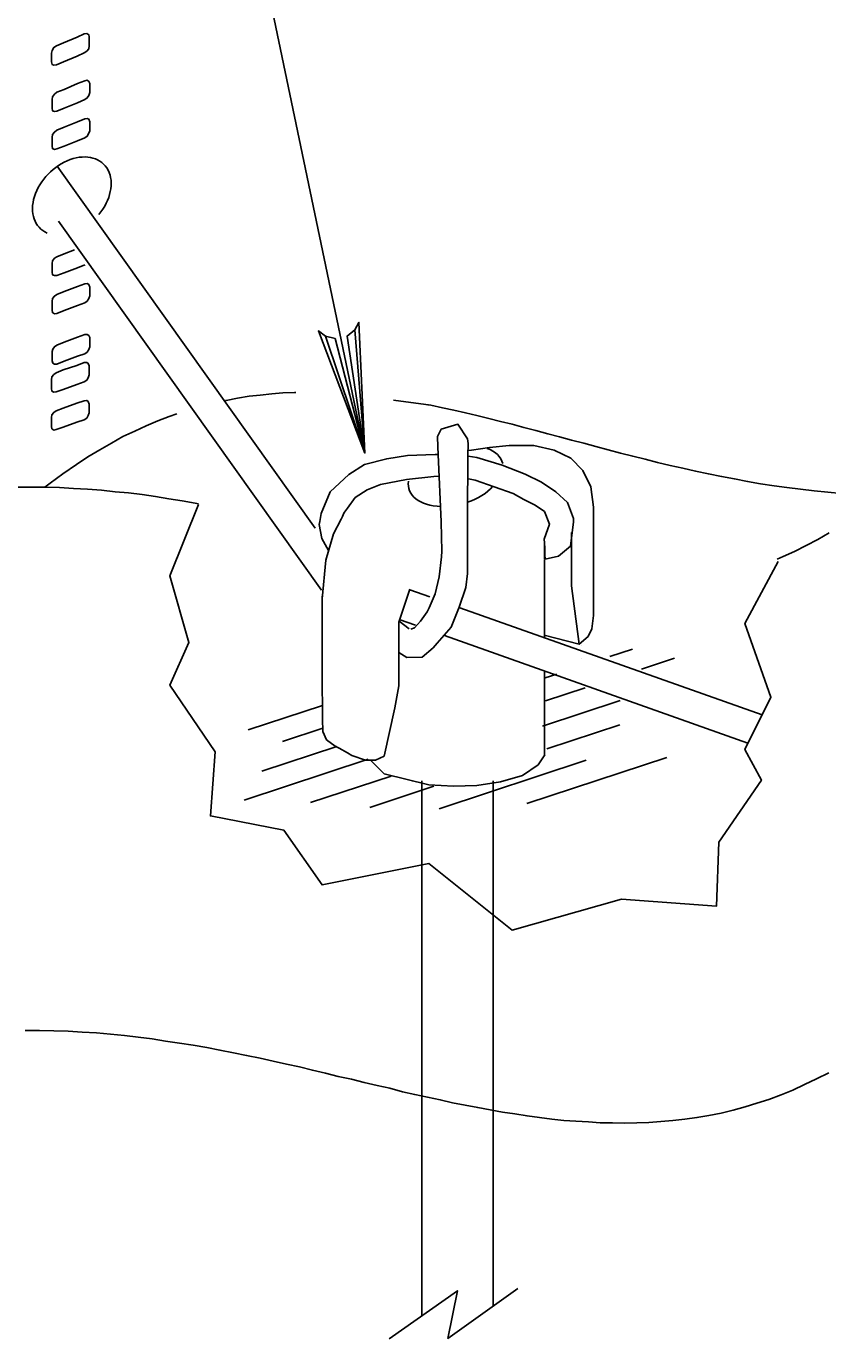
# Model space of a CAD drawing. Extents: x 638850 to 644908, y 297188 to 298900.
# Drawn here: x 638960.43 to 638990.53, y 297704.92 to 297754.22 of the extents above; entities that cross this region are included whole.
import ezdxf

# ---------------------------------------------------------------- set-up
doc = ezdxf.new("R2010")
doc.units = 0
for name, color, linetype in [('1', 7, 'Continuous'), ('16', 7, 'Continuous'), ('18', 7, 'Continuous'), ('2', 7, 'Continuous'), ('5', 7, 'Continuous')]:
    doc.layers.add(name, color=color, linetype=linetype)

msp = doc.modelspace()

# ---------------------------------------------------------------- linework, layer by layer
at = {"layer": '1'}
for p, q in [((638960.314, 297799.559), (638973.153, 297738.184)), ((638971.286, 297735.362), (638961.597, 297748.955)), ((638971.523, 297733.04), (638961.648, 297746.893)), ((638974.22, 297740.175), (638975.628, 297739.978)), ((638974.834, 297733.046), (638975.584, 297732.78)), ((638976.718, 297732.378), (638988.071, 297728.353)), ((638974.437, 297731.866), (638974.809, 297731.583)), ((638974.44, 297731.934), (638975.045, 297731.72)), ((638976.146, 297731.329), (638987.539, 297727.29)), ((638981.2, 297731.007), (638979.887, 297731.345)), ((638983.198, 297730.82), (638982.35, 297730.54)), ((638984.781, 297730.478), (638983.534, 297730.067)), ((638980.365, 297729.886), (638979.927, 297729.741)), ((638981.429, 297729.373), (638979.931, 297728.879)), ((638971.555, 297728.708), (638968.769, 297727.79)), ((638982.736, 297728.891), (638979.827, 297727.932)), ((638971.569, 297727.849), (638970.056, 297727.351)), ((638982.73, 297727.976), (638979.982, 297727.07)), ((638972.097, 297727.16), (638969.283, 297726.232)), ((638973.268, 297726.682), (638968.613, 297725.148)), ((638981.463, 297726.645), (638975.94, 297724.824)), ((638979.231, 297725.02), (638984.487, 297726.753)), ((638974.134, 297726.055), (638971.112, 297725.058)), ((638975.745, 297725.673), (638973.335, 297724.878))]:
    msp.add_line(p, q, dxfattribs=at)
for points in [[(638972.775, 297742.818), (638972.484, 297742.581), (638973.153, 297738.184), (638972.775, 297742.818), (638972.925, 297743.091), (638973.153, 297738.184), (638972.03, 297742.483), (638971.673, 297742.574), (638973.153, 297738.184), (638971.406, 297742.773), (638971.673, 297742.574)], [(638988.671, 297734.108), (638987.422, 297731.786), (638988.403, 297729.019), (638987.422, 297727.055), (638988.046, 297725.894), (638986.44, 297723.573), (638986.351, 297721.162), (638982.782, 297721.43), (638978.677, 297720.269), (638975.554, 297722.769), (638971.539, 297721.966), (638970.111, 297724.019), (638967.345, 297724.555), (638967.524, 297726.965), (638965.828, 297729.465), (638966.542, 297731.072), (638965.828, 297733.572), (638966.899, 297736.25)], [(638974.066, 297704.919), (638976.627, 297706.72), (638976.27, 297704.934), (638978.894, 297706.81)]]:
    msp.add_lwpolyline(points, dxfattribs=at)
for centre, major_axis, ratio, start_param, end_param in [((638962.143, 297747.832), (-1.203, -1.196), 0.717222, 1.708095, 6.558176), ((638976.562, 297737.328), (1.762, 0.48), 0.591849, 6.268367, 6.97359), ((638976.562, 297737.328), (1.762, 0.48), 0.591849, 2.881689, 4.234642), ((638976.562, 297737.328), (1.656, 0.451), 0.629622, 4.811081, 5.525315)]:
    msp.add_ellipse(centre, major_axis=major_axis, ratio=ratio, start_param=start_param, end_param=end_param, dxfattribs=at)
at = {"layer": '16'}
for points in [[(638962.607, 297753.216), (638962.701, 297753.278), (638962.777, 297753.373), (638962.793, 297753.481), (638962.793, 297753.481), (638962.793, 297753.573), (638962.793, 297753.726), (638962.793, 297753.818), (638962.793, 297753.818), (638962.777, 297753.897), (638962.701, 297753.942), (638962.607, 297753.929), (638962.607, 297753.929), (638962.345, 297753.805), (638961.834, 297753.589), (638961.573, 297753.481), (638961.573, 297753.481), (638961.465, 297753.419), (638961.402, 297753.311), (638961.373, 297753.203), (638961.373, 297753.203), (638961.373, 297753.124), (638961.373, 297752.954), (638961.373, 297752.879), (638961.373, 297752.879), (638961.402, 297752.784), (638961.465, 297752.754), (638961.573, 297752.771), (638961.573, 297752.771), (638961.834, 297752.879), (638962.345, 297753.095), (638962.607, 297753.216), (638962.607, 297753.216), (638962.607, 297753.216)], [(638962.633, 297751.46), (638962.724, 297751.522), (638962.786, 297751.617), (638962.819, 297751.725), (638962.819, 297751.725), (638962.819, 297751.817), (638962.819, 297751.971), (638962.819, 297752.062), (638962.819, 297752.062), (638962.786, 297752.141), (638962.724, 297752.187), (638962.633, 297752.17), (638962.633, 297752.17), (638962.354, 297752.062), (638961.86, 297751.846), (638961.582, 297751.738), (638961.582, 297751.738), (638961.49, 297751.663), (638961.412, 297751.568), (638961.399, 297751.46), (638961.399, 297751.46), (638961.399, 297751.385), (638961.399, 297751.215), (638961.399, 297751.136), (638961.399, 297751.136), (638961.412, 297751.044), (638961.49, 297751.012), (638961.582, 297751.028), (638961.582, 297751.028), (638961.86, 297751.136), (638962.354, 297751.339), (638962.633, 297751.46), (638962.633, 297751.46), (638962.633, 297751.46)], [(638962.633, 297750.024), (638962.724, 297750.086), (638962.786, 297750.194), (638962.819, 297750.288), (638962.819, 297750.288), (638962.819, 297750.38), (638962.819, 297750.55), (638962.819, 297750.629), (638962.819, 297750.629), (638962.786, 297750.72), (638962.724, 297750.75), (638962.633, 297750.737), (638962.633, 297750.737), (638962.354, 297750.629), (638961.86, 297750.426), (638961.582, 297750.318), (638961.582, 297750.318), (638961.49, 297750.243), (638961.412, 297750.148), (638961.399, 297750.04), (638961.399, 297750.04), (638961.399, 297749.964), (638961.399, 297749.794), (638961.399, 297749.716), (638961.399, 297749.716), (638961.412, 297749.624), (638961.49, 297749.592), (638961.582, 297749.608), (638961.582, 297749.608), (638961.86, 297749.716), (638962.354, 297749.916), (638962.633, 297750.024), (638962.633, 297750.024), (638962.633, 297750.024)], [(638962.239, 297745.824), (638961.86, 297745.669), (638961.582, 297745.561), (638961.582, 297745.561), (638961.49, 297745.499), (638961.412, 297745.407), (638961.399, 297745.299), (638961.399, 297745.299), (638961.399, 297745.223), (638961.399, 297745.053), (638961.399, 297744.975), (638961.399, 297744.975), (638961.412, 297744.883), (638961.49, 297744.851), (638961.582, 297744.851), (638961.582, 297744.851), (638961.86, 297744.959), (638962.354, 297745.145), (638962.633, 297745.253), (638962.633, 297745.253)], [(638962.633, 297743.833), (638962.724, 297743.895), (638962.786, 297743.987), (638962.819, 297744.095), (638962.819, 297744.095), (638962.819, 297744.173), (638962.819, 297744.34), (638962.819, 297744.419), (638962.819, 297744.419), (638962.786, 297744.51), (638962.724, 297744.559), (638962.633, 297744.543), (638962.633, 297744.543), (638962.354, 297744.435), (638961.86, 297744.249), (638961.582, 297744.141), (638961.582, 297744.141), (638961.49, 297744.078), (638961.412, 297743.987), (638961.399, 297743.879), (638961.399, 297743.879), (638961.399, 297743.8), (638961.399, 297743.63), (638961.399, 297743.555), (638961.399, 297743.555), (638961.412, 297743.46), (638961.49, 297743.414), (638961.582, 297743.43), (638961.582, 297743.43), (638961.86, 297743.538), (638962.354, 297743.725), (638962.633, 297743.833), (638962.633, 297743.833), (638962.633, 297743.833)], [(638962.633, 297741.916), (638962.724, 297741.978), (638962.786, 297742.072), (638962.819, 297742.18), (638962.819, 297742.18), (638962.819, 297742.272), (638962.819, 297742.426), (638962.819, 297742.521), (638962.819, 297742.521), (638962.786, 297742.596), (638962.724, 297742.642), (638962.633, 297742.642), (638962.633, 297742.642), (638962.354, 297742.534), (638961.86, 297742.35), (638961.582, 297742.242), (638961.582, 297742.242), (638961.49, 297742.18), (638961.428, 297742.086), (638961.399, 297741.994), (638961.399, 297741.994), (638961.399, 297741.902), (638961.399, 297741.748), (638961.399, 297741.654), (638961.399, 297741.654), (638961.428, 297741.562), (638961.49, 297741.53), (638961.582, 297741.53), (638961.582, 297741.53), (638961.86, 297741.638), (638962.354, 297741.824), (638962.633, 297741.916), (638962.633, 297741.916), (638962.633, 297741.916)], [(638962.607, 297740.857), (638962.701, 297740.919), (638962.761, 297741.01), (638962.793, 297741.118), (638962.793, 297741.118), (638962.793, 297741.213), (638962.793, 297741.367), (638962.793, 297741.459), (638962.793, 297741.459), (638962.761, 297741.553), (638962.701, 297741.583), (638962.607, 297741.583), (638962.607, 297741.583), (638962.329, 297741.475), (638961.821, 297741.305), (638961.556, 297741.197), (638961.556, 297741.197), (638961.465, 297741.135), (638961.386, 297741.043), (638961.373, 297740.935), (638961.373, 297740.935), (638961.373, 297740.857), (638961.373, 297740.686), (638961.373, 297740.611), (638961.373, 297740.611), (638961.386, 297740.516), (638961.465, 297740.47), (638961.556, 297740.487), (638961.556, 297740.487), (638961.821, 297740.578), (638962.329, 297740.765), (638962.607, 297740.857), (638962.607, 297740.857), (638962.607, 297740.857)], [(638962.607, 297739.436), (638962.701, 297739.498), (638962.761, 297739.59), (638962.793, 297739.698), (638962.793, 297739.698), (638962.793, 297739.777), (638962.793, 297739.947), (638962.793, 297740.022), (638962.793, 297740.022), (638962.761, 297740.117), (638962.701, 297740.163), (638962.607, 297740.146), (638962.607, 297740.146), (638962.329, 297740.055), (638961.821, 297739.868), (638961.556, 297739.777), (638961.556, 297739.777), (638961.465, 297739.714), (638961.386, 297739.623), (638961.373, 297739.515), (638961.373, 297739.515), (638961.373, 297739.436), (638961.373, 297739.266), (638961.373, 297739.188), (638961.373, 297739.188), (638961.386, 297739.096), (638961.465, 297739.05), (638961.556, 297739.066), (638961.556, 297739.066), (638961.821, 297739.158), (638962.329, 297739.345), (638962.607, 297739.436), (638962.607, 297739.436), (638962.607, 297739.436)]]:
    msp.add_lwpolyline(points, dxfattribs=at)
at = {"layer": '18'}
for p, q in [((638972.494, 297736.112), (638972.789, 297736.519)), ((638972.789, 297736.519), (638973.24, 297736.808)), ((638972.304, 297735.799), (638972.36, 297735.922)), ((638972.36, 297735.922), (638972.382, 297735.967)), ((638972.382, 297735.967), (638972.494, 297736.112)), ((638981.733, 297736.153), (638981.733, 297732.083)), ((638971.965, 297735.152), (638972.253, 297735.696)), ((638972.253, 297735.696), (638972.304, 297735.799)), ((638971.677, 297734.166), (638971.965, 297735.152)), ((638980.916, 297735.206), (638980.916, 297734.71)), ((638979.898, 297734.199), (638979.898, 297734.796)), ((638979.898, 297734.796), (638979.898, 297734.796)), ((638979.898, 297734.796), (638979.898, 297734.796)), ((638979.898, 297734.796), (638979.898, 297734.573)), ((638980.916, 297734.71), (638980.916, 297733.724)), ((638971.54, 297732.705), (638971.677, 297734.166)), ((638979.898, 297734.171), (638979.898, 297731.251)), ((638980.916, 297733.724), (638980.916, 297733.198)), ((638974.427, 297731.838), (638974.844, 297733.077)), ((638980.916, 297733.198), (638980.916, 297733.198)), ((638980.916, 297733.198), (638981.2, 297731.007)), ((638971.54, 297731.956), (638971.54, 297732.809)), ((638971.54, 297732.705), (638971.54, 297732.705)), ((638971.54, 297730.733), (638971.54, 297731.956)), ((638981.733, 297732.083), (638981.672, 297731.587)), ((638974.427, 297731.075), (638974.427, 297731.838)), ((638974.427, 297731.838), (638974.427, 297731.838)), ((638981.672, 297731.587), (638981.535, 297731.299)), ((638981.733, 297731.904), (638981.733, 297731.904)), ((638974.427, 297729.988), (638974.427, 297731.075)), ((638979.898, 297731.343), (638979.898, 297731.343)), ((638981.535, 297731.299), (638981.2, 297731.007)), ((638981.273, 297730.972), (638981.273, 297730.972)), ((638971.54, 297729.509), (638971.54, 297730.733)), ((638981.273, 297730.481), (638981.273, 297730.481)), ((638974.427, 297729.444), (638974.427, 297729.988)), ((638979.898, 297729.999), (638979.898, 297726.85)), ((638971.558, 297728.573), (638971.54, 297729.509)), ((638974.276, 297728.61), (638974.427, 297729.444)), ((638974.427, 297729.444), (638974.427, 297729.444)), ((638974.427, 297729.444), (638974.427, 297729.444)), ((638971.558, 297728.199), (638971.558, 297728.573)), ((638973.869, 297726.806), (638974.276, 297728.61)), ((638971.573, 297727.724), (638971.558, 297728.199)), ((638971.558, 297728.199), (638971.558, 297728.199)), ((638971.558, 297727.641), (638971.558, 297727.641)), ((638971.709, 297727.418), (638971.573, 297727.724)), ((638972.033, 297727.181), (638971.709, 297727.418)), ((638972.185, 297727.097), (638972.033, 297727.181)), ((638972.033, 297727.181), (638972.033, 297727.181)), ((638972.491, 297726.925), (638972.185, 297727.097)), ((638972.66, 297726.824), (638972.491, 297726.925)), ((638973.171, 297726.655), (638972.66, 297726.824)), ((638972.66, 297726.824), (638972.66, 297726.824)), ((638973.545, 297726.655), (638973.171, 297726.655)), ((638973.87, 297726.136), (638973.362, 297726.649)), ((638973.869, 297726.806), (638973.545, 297726.655)), ((638973.869, 297726.806), (638973.869, 297726.806)), ((638979.903, 297726.85), (638979.66, 297726.471)), ((638973.869, 297726.248), (638973.869, 297726.248)), ((638975.55, 297725.723), (638973.87, 297726.136)), ((638979.066, 297726.079), (638978.249, 297725.841)), ((638979.66, 297726.471), (638979.066, 297726.079)), ((638974.92, 297725.841), (638974.92, 297725.841)), ((638974.92, 297725.841), (638974.92, 297725.841)), ((638975.288, 297725.868), (638975.288, 297705.779)), ((638976.482, 297725.672), (638975.55, 297725.723)), ((638977.35, 297725.705), (638976.482, 297725.672)), ((638976.482, 297725.672), (638976.482, 297725.672)), ((638978.249, 297725.841), (638977.35, 297725.705)), ((638977.965, 297725.868), (638977.965, 297706.146))]:
    msp.add_line(p, q, dxfattribs=at)
msp.add_lwpolyline([(638977.008, 297738.276), (638977.148, 297738.295), (638977.825, 297738.396), (638978.573, 297738.464), (638978.573, 297738.464), (638979.491, 297738.464), (638980.254, 297738.295), (638980.884, 297737.989), (638981.341, 297737.528), (638981.632, 297736.917), (638981.733, 297736.153), (638981.733, 297736.153), (638981.733, 297736.153)], dxfattribs=at)
at = {"layer": '2'}
for points in [[(638967.917, 297740.16), (638967.935, 297740.164), (638968.369, 297740.241), (638968.801, 297740.317), (638969.217, 297740.362), (638969.649, 297740.41), (638970.068, 297740.441), (638970.5, 297740.455), (638970.558, 297740.457)], [(638975.518, 297739.998), (638975.628, 297739.978), (638976.06, 297739.885), (638976.492, 297739.793), (638976.924, 297739.699), (638977.358, 297739.591), (638977.806, 297739.483), (638978.238, 297739.375), (638978.685, 297739.267), (638979.117, 297739.143), (638979.565, 297739.035), (638980.015, 297738.913), (638980.463, 297738.79), (638980.908, 297738.666), (638981.372, 297738.558), (638981.82, 297738.432), (638982.283, 297738.31), (638982.747, 297738.187), (638983.21, 297738.063), (638983.674, 297737.955), (638984.137, 297737.831), (638984.614, 297737.723), (638985.093, 297737.615), (638985.573, 297737.507), (638986.052, 297737.399), (638986.545, 297737.307), (638987.026, 297737.212), (638987.521, 297737.12), (638988.014, 297737.028), (638988.525, 297736.951), (638989.002, 297736.888), (638989.51, 297736.825), (638990.021, 297736.765), (638990.532, 297736.717), (638991.054, 297736.672)], [(638961.124, 297736.904), (638961.327, 297737.059), (638961.806, 297737.399), (638962.317, 297737.752), (638962.317, 297737.752), (638962.749, 297738.047), (638963.196, 297738.31), (638963.628, 297738.558), (638964.06, 297738.805), (638964.508, 297739.006), (638964.94, 297739.206), (638965.372, 297739.39), (638965.804, 297739.561), (638966.085, 297739.661)], [(638966.905, 297736.279), (638966.778, 297736.303), (638966.286, 297736.393), (638965.791, 297736.472), (638965.28, 297736.551), (638964.787, 297736.627), (638964.276, 297736.688), (638963.766, 297736.735), (638963.257, 297736.796), (638962.731, 297736.825), (638962.209, 297736.859), (638961.682, 297736.888), (638961.142, 297736.904), (638960.602, 297736.904), (638960.062, 297736.904)], [(638990.592, 297735.19), (638990.16, 297734.942), (638989.726, 297734.713), (638989.281, 297734.494), (638988.862, 297734.294), (638988.633, 297734.195)], [(638960.386, 297716.503), (638960.926, 297716.503), (638961.466, 297716.488), (638962.006, 297716.472), (638962.528, 297716.44), (638963.073, 297716.409), (638963.595, 297716.364), (638964.121, 297716.303)], [(638964.121, 297716.303), (638964.632, 297716.242), (638965.156, 297716.179), (638965.667, 297716.101), (638966.191, 297716.022), (638966.7, 297715.948), (638967.21, 297715.855), (638967.705, 297715.763), (638968.216, 297715.653), (638968.709, 297715.561), (638969.217, 297715.453), (638969.71, 297715.345), (638970.205, 297715.237), (638970.7, 297715.129), (638971.179, 297715.005), (638971.674, 297714.897), (638972.151, 297714.773), (638972.646, 297714.665), (638973.126, 297714.541), (638973.605, 297714.436), (638974.082, 297714.325), (638974.563, 297714.199), (638975.025, 297714.091), (638975.502, 297713.988), (638975.983, 297713.893), (638976.444, 297713.785), (638976.91, 297713.693), (638977.387, 297713.601), (638977.851, 297713.522), (638978.314, 297713.43), (638978.778, 297713.369), (638979.239, 297713.29), (638979.705, 297713.227), (638980.168, 297713.167), (638980.616, 297713.119), (638981.077, 297713.09), (638981.543, 297713.061), (638981.991, 297713.029), (638982.452, 297713.029), (638982.9, 297713.011), (638983.365, 297713.029), (638983.813, 297713.045), (638984.261, 297713.074), (638984.722, 297713.119), (638985.172, 297713.167), (638985.62, 297713.227), (638986.068, 297713.306), (638986.529, 297713.398), (638986.977, 297713.506), (638987.427, 297713.63), (638987.874, 297713.767), (638988.322, 297713.909), (638988.783, 297714.078), (638989.218, 297714.262), (638989.663, 297714.465), (638990.113, 297714.681), (638990.577, 297714.913)]]:
    msp.add_lwpolyline(points, dxfattribs=at)
at = {"layer": '5'}
for points in [[(638975.906, 297738.13), (638975.893, 297738.422), (638975.882, 297738.812), (638976.015, 297739.08), (638976.646, 297739.268), (638977.005, 297738.725), (638977.03, 297738.544), (638977.013, 297738.097)], [(638975.868, 297738.127), (638975.787, 297738.125), (638974.75, 297738.098), (638973.97, 297737.974), (638973.139, 297737.751), (638972.541, 297737.377), (638972.541, 297737.377), (638971.846, 297736.732), (638971.505, 297735.916), (638971.462, 297735.615), (638971.43, 297735.496), (638971.537, 297734.974), (638971.783, 297734.527)], [(638977.013, 297738.097), (638977.008, 297735.822), (638977, 297734.401), (638977.008, 297733.657), (638976.944, 297733.139), (638976.688, 297732.396), (638976.395, 297731.644), (638975.869, 297731.05), (638975.714, 297730.867), (638975.307, 297730.513), (638974.727, 297730.502), (638974.42, 297730.689)], [(638974.878, 297731.573), (638975.015, 297731.623), (638975.234, 297731.871), (638975.485, 297732.218), (638975.563, 297732.374), (638975.786, 297732.898), (638975.943, 297733.534), (638976.032, 297734.282), (638976.037, 297734.505), (638976.016, 297735.6), (638975.906, 297738.13)], [(638977.04, 297737.215), (638977.293, 297737.161), (638978.72, 297736.67), (638979.122, 297736.446), (638979.545, 297736.223), (638979.898, 297735.984), (638980.081, 297735.509), (638979.888, 297734.946), (638979.893, 297734.817), (638979.905, 297734.617), (638979.905, 297734.36), (638979.916, 297734.199), (638979.916, 297734.199), (638980.423, 297734.318), (638980.87, 297734.688), (638980.989, 297735.605), (638980.985, 297735.729), (638980.765, 297736.323), (638980.322, 297736.732), (638979.779, 297737.089), (638979.779, 297737.089), (638979.167, 297737.395), (638978.3, 297737.733), (638977.35, 297738.021), (638977.028, 297738.066)], [(638973.24, 297736.808), (638973.732, 297737.003), (638974.718, 297737.19), (638975.737, 297737.309), (638975.921, 297737.313)]]:
    msp.add_lwpolyline(points, dxfattribs=at)

doc.saveas('drawing.dxf')
